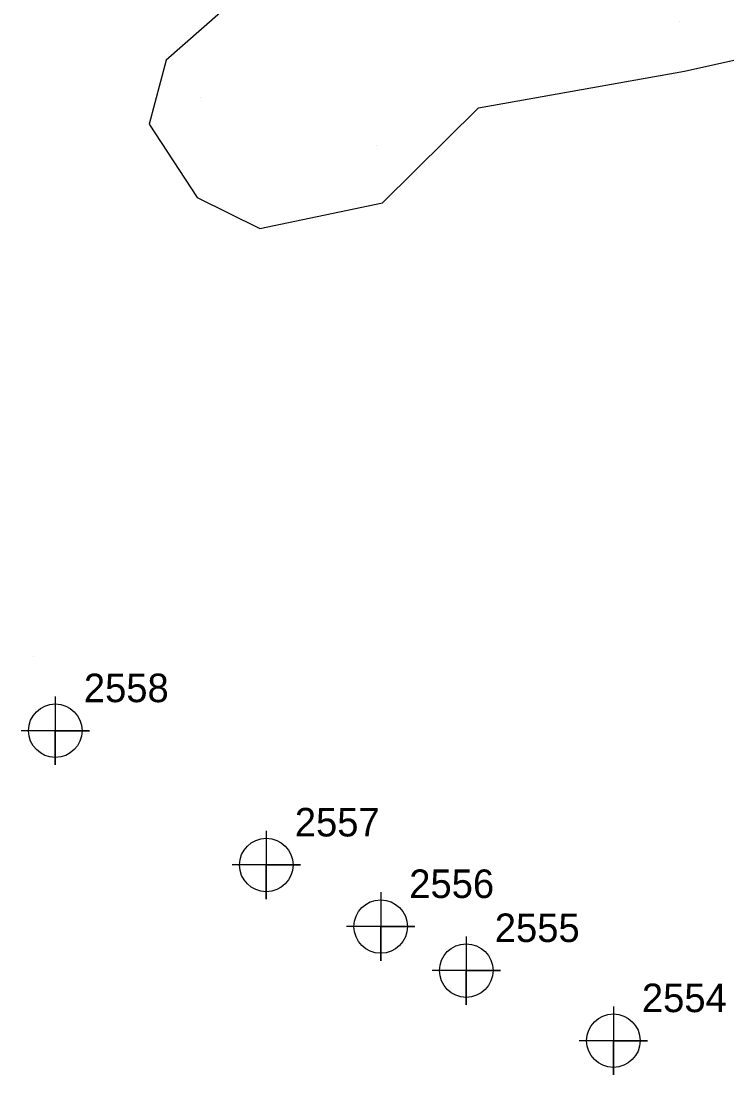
# Model space of a CAD drawing. Extents: x 2062781 to 2066835, y 358981 to 366501.
# Drawn here: x 2064214 to 2064275.9, y 361378.8 to 361471.1 of the extents above; entities that cross this region are included whole.
import ezdxf

# ---------------------------------------------------------------- set-up
doc = ezdxf.new("R2010")
doc.units = 0
for name, color, linetype in [('Exist DTM Regular Point CELL', 7, 'Continuous'), ('Exist DTM Regular Point Cogo Number', 7, 'Continuous'), ('PH Exist DTM Breakline', 7, 'Continuous'), ('PH Exist DTM Point', 7, 'Continuous')]:
    doc.layers.add(name, color=color, linetype=linetype)

msp = doc.modelspace()

# ---------------------------------------------------------------- linework, layer by layer
at = {"layer": 'Exist DTM Regular Point CELL'}
for points in [[(2064217.026, 361411.93), (2064217.026, 361405.93), (2064217.026, 361408.93), (2064220.026, 361408.93), (2064214.026, 361408.93)], [(2064235.51, 361400.166), (2064235.51, 361394.166), (2064235.51, 361397.166), (2064238.51, 361397.166), (2064232.51, 361397.166)], [(2064245.535, 361394.774), (2064245.535, 361388.774), (2064245.535, 361391.774), (2064248.535, 361391.774), (2064242.535, 361391.774)], [(2064253.03, 361390.917), (2064253.03, 361384.917), (2064253.03, 361387.917), (2064256.03, 361387.917), (2064250.03, 361387.917)], [(2064265.919, 361384.777), (2064265.919, 361378.777), (2064265.919, 361381.777), (2064268.919, 361381.777), (2064262.919, 361381.777)]]:
    msp.add_lwpolyline(points, dxfattribs=at)
for centre in [(2064217.026, 361408.93), (2064235.51, 361397.166), (2064245.535, 361391.774), (2064253.03, 361387.917), (2064265.919, 361381.777)]:
    msp.add_circle(centre, 2.344, dxfattribs=at)
at = {"layer": 'PH Exist DTM Breakline'}
msp.add_lwpolyline([(2064292.862, 361513.046), (2064261.534, 361499.631), (2064248.337, 361485.547), (2064236.504, 361476.26), (2064226.75, 361467.662), (2064225.24, 361462.056), (2064229.465, 361455.649), (2064234.957, 361452.925), (2064245.678, 361455.168), (2064254.092, 361463.501), (2064272.153, 361466.702), (2064296.049, 361472.023), (2064303.786, 361468.624), (2064314.621, 361463.778), (2064321.541, 361468.339), (2064326.296, 361481.781), (2064326.333, 361503.504), (2064323.226, 361517.824), (2064317.223, 361520.881), (2064292.862, 361513.046)], dxfattribs=at)
at = {"layer": 'PH Exist DTM Point'}
for p, q in [((2064271.677, 361471.027), (2064271.677, 361471.027)), ((2064229.775, 361464.388), (2064229.775, 361464.388)), ((2064245.134, 361460.197), (2064245.134, 361460.197)), ((2064215.143, 361415.405), (2064215.143, 361415.405))]:
    msp.add_line(p, q, dxfattribs=at)

# ---------------------------------------------------------------- texts
at = {"layer": 'Exist DTM Regular Point Cogo Number'}
for s, p in [('2558', (2064219.526, 361411.43)), ('2558', (2064219.526, 361411.43)), ('2558', (2064219.526, 361411.43)), ('2557', (2064238.01, 361399.666)), ('2557', (2064238.01, 361399.666)), ('2557', (2064238.01, 361399.666)), ('2556', (2064248.035, 361394.274)), ('2556', (2064248.035, 361394.274)), ('2556', (2064248.035, 361394.274)), ('2555', (2064255.53, 361390.417)), ('2555', (2064255.53, 361390.417)), ('2555', (2064255.53, 361390.417)), ('2554', (2064268.419, 361384.277)), ('2554', (2064268.419, 361384.277)), ('2554', (2064268.419, 361384.277))]:
    msp.add_text(s, height=2.5, dxfattribs=at).set_placement(p)

doc.saveas('drawing.dxf')
